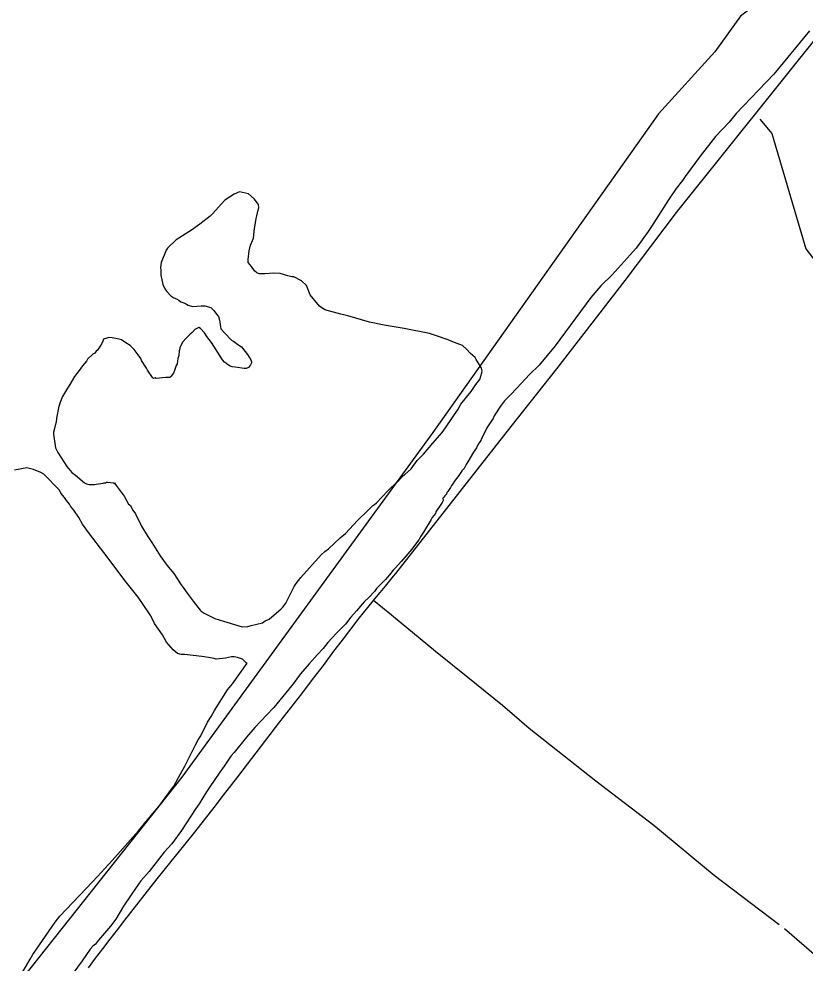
# Model space of a CAD drawing. Extents: x 3329332 to 3367211, y 631066 to 656469.
# Drawn here: x 3354882 to 3356484, y 650150 to 652074 of the extents above; entities that cross this region are included whole.
import ezdxf

# ---------------------------------------------------------------- set-up
doc = ezdxf.new("R2010")
doc.units = 0
doc.layers.add('V-SITE-VEGE', color=7, linetype='Continuous')
doc.layers.add('V-TOPO-SHOR', color=7, linetype='Continuous')

msp = doc.modelspace()

# ---------------------------------------------------------------- linework, layer by layer
at = {"layer": 'V-SITE-VEGE'}
for p, q in [((3356493.1, 652049.1), (3356420.4, 651960.9)), ((3356420.4, 651960.9), (3356343.7, 651880.9)), ((3356343.7, 651880.9), (3356329, 651863.5)), ((3356329, 651863.5), (3356301.7, 651833.7)), ((3356301.7, 651833.7), (3356270, 651793.7)), ((3356270, 651793.7), (3356239.5, 651752.6)), ((3356234.2, 651744.4), (3356221.5, 651727.9)), ((3356239.5, 651752.6), (3356234.2, 651744.4)), ((3355331.5, 651721.6), (3355321.1, 651716.5)), ((3355350.1, 651717.2), (3355331.5, 651721.6)), ((3356221.5, 651727.9), (3356205.7, 651705.3)), ((3355302.2, 651704.3), (3355277, 651676.6)), ((3355321.1, 651716.5), (3355302.2, 651704.3)), ((3355361.4, 651706.7), (3355350.1, 651717.2)), ((3355368.5, 651698.3), (3355361.4, 651706.7)), ((3356205.7, 651705.3), (3356170.8, 651650.8)), ((3355368.3, 651678.6), (3355369.4, 651681.7)), ((3355370.6, 651695.2), (3355368.5, 651698.3)), ((3355369.4, 651681.7), (3355371.5, 651688.9)), ((3355371.5, 651688.9), (3355370.6, 651695.2)), ((3355271.8, 651671.5), (3355250.8, 651655.2)), ((3355277, 651676.6), (3355271.8, 651671.5)), ((3355362.7, 651646.5), (3355366.1, 651666.2)), ((3355366.1, 651666.2), (3355368.3, 651678.6)), ((3355234.1, 651643), (3355202.7, 651623.6)), ((3355250.8, 651655.2), (3355234.1, 651643)), ((3355360.4, 651626.9), (3355362.7, 651646.5)), ((3356170.8, 651650.8), (3356164.4, 651640.5)), ((3355202.7, 651623.6), (3355184.9, 651606.2)), ((3355357.2, 651618.6), (3355360.4, 651626.9)), ((3356164.4, 651640.5), (3356140.1, 651606.6)), ((3355184.9, 651606.2), (3355182.7, 651602.1)), ((3355351.8, 651601), (3355354, 651612.4)), ((3355354, 651612.4), (3355357.2, 651618.6)), ((3356140.1, 651606.6), (3356090.7, 651552.2)), ((3355182.7, 651602.1), (3355172.1, 651577.3)), ((3355349.5, 651583.4), (3355351.8, 651601)), ((3355172.1, 651577.3), (3355170.9, 651567)), ((3355170.9, 651567), (3355171.9, 651561.8)), ((3355349.4, 651577.2), (3355349.5, 651583.4)), ((3355356.6, 651568.8), (3355349.4, 651577.2)), ((3355362.7, 651560.5), (3355356.6, 651568.8)), ((3355171.9, 651561.8), (3355171.7, 651551.4)), ((3355171.7, 651551.4), (3355175.7, 651532.7)), ((3355366.8, 651556.3), (3355362.7, 651560.5)), ((3355371.9, 651554.1), (3355366.8, 651556.3)), ((3355383.3, 651554), (3355371.9, 651554.1)), ((3355402, 651555.8), (3355383.3, 651554)), ((3355414.5, 651554.6), (3355402, 651555.8)), ((3355430, 651550.3), (3355414.5, 651554.6)), ((3355438.2, 651548.1), (3355430, 651550.3)), ((3355442.4, 651548), (3355438.2, 651548.1)), ((3355457.8, 651539.6), (3355442.4, 651548)), ((3356090.7, 651552.2), (3356067.6, 651529.7)), ((3355175.7, 651532.7), (3355179.7, 651523.3)), ((3355468.1, 651530.1), (3355457.8, 651539.6)), ((3355476.1, 651511.3), (3355468.1, 651530.1)), ((3356067.6, 651529.7), (3356047.6, 651506.1)), ((3355179.7, 651523.3), (3355183.8, 651518.1)), ((3355183.8, 651518.1), (3355192, 651509.7)), ((3355192, 651509.7), (3355198.1, 651505.5)), ((3355494.5, 651488.3), (3355476.1, 651511.3)), ((3355198.1, 651505.5), (3355203.3, 651503.3)), ((3355203.3, 651503.3), (3355208.4, 651500.2)), ((3355208.4, 651500.2), (3355212.5, 651497)), ((3355212.5, 651497), (3355218.7, 651494.8)), ((3355218.7, 651494.8), (3355223.9, 651492.7)), ((3355223.9, 651492.7), (3355227, 651490.6)), ((3355227, 651490.6), (3355236.3, 651487.4)), ((3355236.3, 651487.4), (3355253.9, 651489.2)), ((3355253.9, 651489.2), (3355261.2, 651489.1)), ((3355261.2, 651489.1), (3355273.6, 651485.9)), ((3355505.8, 651480.9), (3355494.5, 651488.3)), ((3356047.6, 651506.1), (3355974.8, 651407.4)), ((3355273.6, 651485.9), (3355279.7, 651479.6)), ((3355279.7, 651479.6), (3355284.8, 651472.2)), ((3355284.8, 651472.2), (3355288.9, 651467)), ((3355537.9, 651472.2), (3355505.8, 651480.9)), ((3355552.4, 651468.9), (3355537.9, 651472.2)), ((3355596.8, 651455.9), (3355552.4, 651468.9)), ((3355288.9, 651467), (3355290.9, 651459.7)), ((3355290.9, 651459.7), (3355291.9, 651455.6)), ((3355291.9, 651455.6), (3355292.8, 651446.2)), ((3355626.8, 651449.3), (3355596.8, 651455.9)), ((3355667.2, 651442.6), (3355626.8, 651449.3)), ((3355230.4, 651430.4), (3355223, 651423.2)), ((3355235.6, 651434.5), (3355230.4, 651430.4)), ((3355240.9, 651440.6), (3355235.6, 651434.5)), ((3355249.2, 651444.7), (3355240.9, 651440.6)), ((3355252.3, 651442.6), (3355249.2, 651444.7)), ((3355260.5, 651434.2), (3355252.3, 651442.6)), ((3355265.6, 651426.8), (3355260.5, 651434.2)), ((3355292.8, 651446.2), (3355293.8, 651442)), ((3355293.8, 651442), (3355302, 651433.6)), ((3355302, 651433.6), (3355315.3, 651419)), ((3355718.9, 651432.6), (3355667.2, 651442.6)), ((3355735.4, 651427.2), (3355718.9, 651432.6)), ((3355052.8, 651415), (3355049.7, 651408.8)), ((3355053.9, 651419.1), (3355052.8, 651415)), ((3355055, 651421.2), (3355053.9, 651419.1)), ((3355065.4, 651424.2), (3355055, 651421.2)), ((3355072.7, 651424.1), (3355065.4, 651424.2)), ((3355083, 651421.9), (3355072.7, 651424.1)), ((3355091.3, 651419.7), (3355083, 651421.9)), ((3355100.5, 651413.3), (3355091.3, 651419.7)), ((3355108.8, 651408.1), (3355100.5, 651413.3)), ((3355215.7, 651415), (3355210.3, 651403.7)), ((3355223, 651423.2), (3355215.7, 651415)), ((3355274.8, 651414.3), (3355265.6, 651426.8)), ((3355297.1, 651378.7), (3355274.8, 651414.3)), ((3355315.3, 651419), (3355319.4, 651416.8)), ((3355319.4, 651416.8), (3355328.7, 651410.5)), ((3355328.7, 651410.5), (3355335.9, 651405.2)), ((3355757.1, 651419.7), (3355735.4, 651427.2)), ((3355764.3, 651416.5), (3355757.1, 651419.7)), ((3355786, 651407.9), (3355764.3, 651416.5)), ((3355037, 651392.4), (3355032.8, 651390.3)), ((3355040.2, 651396.5), (3355037, 651392.4)), ((3355042.3, 651398.5), (3355040.2, 651396.5)), ((3355049.7, 651408.8), (3355042.3, 651398.5)), ((3355117, 651399.7), (3355108.8, 651408.1)), ((3355125.1, 651389.2), (3355117, 651399.7)), ((3355209.2, 651397.5), (3355208.1, 651388.1)), ((3355210.3, 651401.6), (3355209.2, 651397.5)), ((3355210.3, 651403.7), (3355210.3, 651401.6)), ((3355335.9, 651405.2), (3355348.1, 651389.5)), ((3355794.2, 651400.5), (3355786, 651407.9)), ((3355802.4, 651392.1), (3355794.2, 651400.5)), ((3355811.6, 651383.7), (3355802.4, 651392.1)), ((3355974.8, 651407.4), (3355942.2, 651368.4)), ((3355020.2, 651376), (3355011.8, 651366.7)), ((3355022.3, 651380.1), (3355020.2, 651376)), ((3355032.8, 651390.3), (3355022.3, 651380.1)), ((3355131.2, 651381.8), (3355125.1, 651389.2)), ((3355132.2, 651377.7), (3355131.2, 651381.8)), ((3355142.4, 651362), (3355132.2, 651377.7)), ((3355205.9, 651382), (3355204.7, 651370.6)), ((3355208.1, 651388.1), (3355205.9, 651382)), ((3355301.2, 651374.5), (3355297.1, 651378.7)), ((3355305.4, 651371.4), (3355301.2, 651374.5)), ((3355348.1, 651389.5), (3355355.2, 651379.1)), ((3355356.2, 651372.8), (3355354.1, 651368.7)), ((3355355.2, 651379.1), (3355356.2, 651374.9)), ((3355356.2, 651374.9), (3355356.2, 651372.8)), ((3355813.6, 651379.6), (3355811.6, 651383.7)), ((3355820.8, 651369.1), (3355813.6, 651379.6)), ((3355005.5, 651357.5), (3354996, 651345.2)), ((3355011.8, 651366.7), (3355005.5, 651357.5)), ((3355144.4, 651357.8), (3355142.4, 651362)), ((3355154.6, 651343.2), (3355144.4, 651357.8)), ((3355199.4, 651357.1), (3355197.3, 651352)), ((3355202.6, 651367.5), (3355199.4, 651357.1)), ((3355204.7, 651370.6), (3355202.6, 651367.5)), ((3355307.4, 651369.3), (3355305.4, 651371.4)), ((3355312.5, 651366.1), (3355307.4, 651369.3)), ((3355316.7, 651365), (3355312.5, 651366.1)), ((3355322.9, 651363.9), (3355316.7, 651365)), ((3355341.5, 651361.6), (3355322.9, 651363.9)), ((3355345.7, 651361.5), (3355341.5, 651361.6)), ((3355349.9, 651363.6), (3355345.7, 651361.5)), ((3355354.1, 651368.7), (3355349.9, 651363.6)), ((3355824.8, 651361.8), (3355820.8, 651369.1)), ((3355825.8, 651356.6), (3355824.8, 651361.8)), ((3355825.7, 651352.4), (3355825.8, 651356.6)), ((3355942.2, 651368.4), (3355922.2, 651349)), ((3354996, 651345.2), (3354986.4, 651328.7)), ((3355156.7, 651341.1), (3355154.6, 651343.2)), ((3355159.8, 651342.1), (3355156.7, 651341.1)), ((3355161.9, 651341), (3355159.8, 651342.1)), ((3355181.6, 651342.8), (3355161.9, 651341)), ((3355189.9, 651342.7), (3355181.6, 651342.8)), ((3355192, 651344.8), (3355189.9, 651342.7)), ((3355197.3, 651352), (3355192, 651344.8)), ((3355813, 651328.7), (3355821.4, 651339)), ((3355821.4, 651339), (3355825.7, 651352.4)), ((3355922.2, 651349), (3355897, 651321.3)), ((3354981.2, 651321.5), (3354971.6, 651304)), ((3354986.4, 651328.7), (3354981.2, 651321.5)), ((3355794, 651303.1), (3355803.5, 651314.3)), ((3355803.5, 651314.3), (3355808.8, 651322.6)), ((3355808.8, 651322.6), (3355813, 651328.7)), ((3355897, 651321.3), (3355883.3, 651306.9)), ((3354971.6, 651304), (3354966.2, 651290.6)), ((3355782.4, 651288.7), (3355794, 651303.1)), ((3355871.8, 651295.7), (3355863.4, 651284.4)), ((3355883.3, 651306.9), (3355871.8, 651295.7)), ((3354963, 651281.3), (3354959.7, 651263.7)), ((3354966.2, 651290.6), (3354963, 651281.3)), ((3355752.8, 651242.4), (3355777.1, 651278.4)), ((3355777.1, 651278.4), (3355782.4, 651288.7)), ((3355863.4, 651284.4), (3355850.7, 651264.8)), ((3354959.7, 651263.7), (3354958.5, 651253.3)), ((3355848.5, 651259.7), (3355845.4, 651254.5)), ((3355850.7, 651264.8), (3355848.5, 651259.7)), ((3354955.2, 651238.8), (3354953.1, 651231.6)), ((3354958.5, 651253.3), (3354955.2, 651238.8)), ((3355744.4, 651231.1), (3355752.8, 651242.4)), ((3355835.8, 651240.1), (3355826.3, 651220.5)), ((3355845.4, 651254.5), (3355835.8, 651240.1)), ((3354953.1, 651231.6), (3354953, 651227.5)), ((3354953, 651227.5), (3354956.8, 651199.4)), ((3355730.7, 651214.7), (3355744.4, 651231.1)), ((3355826.3, 651220.5), (3355824.2, 651217.4)), ((3354956.8, 651199.4), (3354961.9, 651190)), ((3355706.5, 651187), (3355725.4, 651209.5)), ((3355725.4, 651209.5), (3355730.7, 651214.7)), ((3355814.6, 651199.9), (3355811.4, 651194.8)), ((3355817.8, 651207.1), (3355814.6, 651199.9)), ((3355819.9, 651210.2), (3355817.8, 651207.1)), ((3355823.1, 651214.3), (3355819.9, 651210.2)), ((3355824.2, 651217.4), (3355823.1, 651214.3)), ((3354961.9, 651190), (3354968, 651180.6)), ((3354968, 651180.6), (3354980.2, 651161.8)), ((3355693.9, 651173.6), (3355706.5, 651187)), ((3355808.3, 651190.7), (3355796.6, 651171.1)), ((3355811.4, 651194.8), (3355808.3, 651190.7)), ((3354980.2, 651161.8), (3354990.4, 651149.2)), ((3355681.2, 651157.2), (3355693.9, 651173.6)), ((3355793.4, 651166), (3355789.2, 651157.7)), ((3355796.6, 651171.1), (3355793.4, 651166)), ((3354898.5, 651159), (3354873.5, 651154.2)), ((3354911.9, 651155.7), (3354898.5, 651159)), ((3354927.3, 651149.2), (3354911.9, 651155.7)), ((3354933.5, 651146), (3354927.3, 651149.2)), ((3354965.1, 651113.4), (3354933.5, 651146)), ((3354990.4, 651149.2), (3354997.6, 651143.9)), ((3354997.6, 651143.9), (3355016.1, 651128.2)), ((3355662.3, 651139.8), (3355681.2, 651157.2)), ((3355778.6, 651143.3), (3355769.1, 651131)), ((3355782.9, 651149.5), (3355778.6, 651143.3)), ((3355785, 651152.6), (3355782.9, 651149.5)), ((3355789.2, 651157.7), (3355785, 651152.6)), ((3355016.1, 651128.2), (3355020.2, 651126)), ((3355020.2, 651126), (3355025.4, 651124.9)), ((3355025.4, 651124.9), (3355036.8, 651124.8)), ((3355036.8, 651124.8), (3355039.9, 651125.8)), ((3355039.9, 651125.8), (3355054.4, 651127.7)), ((3355054.4, 651127.7), (3355056.5, 651128.7)), ((3355056.5, 651128.7), (3355058.6, 651128.7)), ((3355058.6, 651128.7), (3355060.7, 651129.7)), ((3355060.7, 651129.7), (3355062.8, 651129.6)), ((3355062.8, 651129.6), (3355075.2, 651128.5)), ((3355075.2, 651128.5), (3355078.3, 651126.3)), ((3355078.3, 651126.3), (3355077.4, 651128.2)), ((3355077.4, 651128.2), (3355080.4, 651122.9)), ((3355080.4, 651122.9), (3355086.5, 651114.5)), ((3355639.2, 651117.3), (3355655, 651131.6)), ((3355655, 651131.6), (3355662.3, 651139.8)), ((3355763.9, 651122.8), (3355761.7, 651118.7)), ((3355768.1, 651128.9), (3355763.9, 651122.8)), ((3355769.1, 651131), (3355768.1, 651128.9)), ((3354968.2, 651107.1), (3354965.1, 651113.4)), ((3354975.3, 651098.7), (3354968.2, 651107.1)), ((3355086.5, 651114.5), (3355096.7, 651100.9)), ((3355610.9, 651087.5), (3355634, 651112.1)), ((3355634, 651112.1), (3355639.2, 651117.3)), ((3355753.3, 651105.3), (3355750.1, 651102.2)), ((3355754.3, 651108.4), (3355753.3, 651105.3)), ((3355756.4, 651110.4), (3355754.3, 651108.4)), ((3355761.7, 651118.7), (3355756.4, 651110.4)), ((3354979.3, 651092.4), (3354975.3, 651098.7)), ((3354985.4, 651085), (3354979.3, 651092.4)), ((3354987.4, 651080.8), (3354985.4, 651085)), ((3355096.7, 651100.9), (3355105.8, 651085.2)), ((3355105.8, 651085.2), (3355108.8, 651083.1)), ((3355603.5, 651082.4), (3355606.7, 651084.5)), ((3355606.7, 651084.5), (3355610.9, 651087.5)), ((3355744.7, 651088.5), (3355740.5, 651082.3)), ((3355746.8, 651092.6), (3355744.7, 651088.5)), ((3355748, 651099.1), (3355745.9, 651097.1)), ((3355745.9, 651097.1), (3355746.8, 651092.6)), ((3355750.1, 651102.2), (3355748, 651099.1)), ((3354994.6, 651072.4), (3354987.4, 651080.8)), ((3355004.7, 651057.8), (3354994.6, 651072.4)), ((3355108.8, 651083.1), (3355114.9, 651072.6)), ((3355114.9, 651072.6), (3355120, 651065.3)), ((3355120, 651065.3), (3355132, 651040.2)), ((3355571.9, 651051.8), (3355593, 651072.2)), ((3355593, 651072.2), (3355603.5, 651082.4)), ((3355730.9, 651065.9), (3355724.5, 651057.7)), ((3355731.9, 651069), (3355730.9, 651065.9)), ((3355740.5, 651082.3), (3355731.9, 651069)), ((3355011.8, 651044.2), (3355004.7, 651057.8)), ((3355547.7, 651025.3), (3355571.9, 651051.8)), ((3355722.4, 651053.6), (3355706.4, 651027.9)), ((3355724.5, 651057.7), (3355722.4, 651053.6)), ((3355026, 651024.2), (3355011.8, 651044.2)), ((3355132, 651040.2), (3355138.1, 651029.7)), ((3355138.1, 651029.7), (3355146.2, 651017.1)), ((3355706.4, 651027.9), (3355701.1, 651019.7)), ((3355055.4, 650986.4), (3355026, 651024.2)), ((3355146.2, 651017.1), (3355153.2, 651006.6)), ((3355153.2, 651006.6), (3355170.4, 650979.4)), ((3355512.9, 650993.7), (3355537.1, 651016.1)), ((3355537.1, 651016.1), (3355547.7, 651025.3)), ((3355696.8, 651012.5), (3355690.4, 651003.3)), ((3355701.1, 651019.7), (3355696.8, 651012.5)), ((3355498.2, 650981.4), (3355505.6, 650988.6)), ((3355505.6, 650988.6), (3355512.9, 650993.7)), ((3355683, 650993), (3355670.3, 650978.7)), ((3355690.4, 651003.3), (3355683, 650993)), ((3355064.6, 650974.9), (3355055.4, 650986.4)), ((3355098.1, 650929.7), (3355064.6, 650974.9)), ((3355170.4, 650979.4), (3355183.6, 650960.5)), ((3355457, 650935.4), (3355498.2, 650981.4)), ((3355661.9, 650968.5), (3355649.2, 650954.2)), ((3355670.3, 650978.7), (3355661.9, 650968.5)), ((3355183.6, 650960.5), (3355197.9, 650943.7)), ((3355645, 650950.1), (3355637.6, 650940.9)), ((3355649.2, 650954.2), (3355645, 650950.1)), ((3355109.3, 650916.1), (3355098.1, 650929.7)), ((3355197.9, 650943.7), (3355213.1, 650920.6)), ((3355447.5, 650923.1), (3355457, 650935.4)), ((3355629.1, 650931.7), (3355611.2, 650913.3)), ((3355637.6, 650940.9), (3355629.1, 650931.7)), ((3355125.5, 650895.1), (3355109.3, 650916.1)), ((3355213.1, 650920.6), (3355217.1, 650915.4)), ((3355217.1, 650915.4), (3355225.3, 650903.9)), ((3355426.1, 650883), (3355443.3, 650917)), ((3355443.3, 650917), (3355447.5, 650923.1)), ((3355611.2, 650913.3), (3355607, 650907.1)), ((3355135.7, 650880.4), (3355125.5, 650895.1)), ((3355225.3, 650903.9), (3355237.4, 650887.1)), ((3355595.4, 650894.9), (3355585.9, 650885.7)), ((3355607, 650907.1), (3355595.4, 650894.9)), ((3355150.9, 650857.3), (3355135.7, 650880.4)), ((3355237.4, 650887.1), (3355251.7, 650869.2)), ((3355392.4, 650850.4), (3355416.6, 650871.8)), ((3355416.6, 650871.8), (3355419.8, 650874.8)), ((3355419.8, 650874.8), (3355426.1, 650883)), ((3355585.9, 650885.7), (3355570, 650867.3)), ((3355158.9, 650841.6), (3355150.9, 650857.3)), ((3355251.7, 650869.2), (3355253.7, 650867.1)), ((3355253.7, 650867.1), (3355259.9, 650862.9)), ((3355259.9, 650862.9), (3355281.5, 650852.1)), ((3355558.4, 650855), (3355547.8, 650840.6)), ((3355570, 650867.3), (3355558.4, 650855)), ((3355175.1, 650818.6), (3355158.9, 650841.6)), ((3355281.5, 650852.1), (3355299, 650846.7)), ((3355299, 650846.7), (3355306.2, 650844.5)), ((3355306.2, 650844.5), (3355337.2, 650834.7)), ((3355337.2, 650834.7), (3355348.6, 650835.5)), ((3355348.6, 650835.5), (3355355.9, 650837.5)), ((3355355.9, 650837.5), (3355378.8, 650843.3)), ((3355378.8, 650843.3), (3355384.1, 650847.4)), ((3355384.1, 650847.4), (3355392.4, 650850.4)), ((3355547.8, 650840.6), (3355528.9, 650821.2)), ((3355183.2, 650803.9), (3355175.1, 650818.6)), ((3355528.9, 650821.2), (3355512, 650802.8)), ((3355196.4, 650788.2), (3355183.2, 650803.9)), ((3355512, 650802.8), (3355502.4, 650790.5)), ((3355205.7, 650780.7), (3355196.4, 650788.2)), ((3355212.9, 650778.6), (3355205.7, 650780.7)), ((3355220.1, 650778.4), (3355212.9, 650778.6)), ((3355255.3, 650774.8), (3355220.1, 650778.4)), ((3355490.8, 650778.3), (3355474, 650759.9)), ((3355502.4, 650790.5), (3355490.8, 650778.3)), ((3355268.8, 650772.5), (3355255.3, 650774.8)), ((3355280.2, 650770.2), (3355268.8, 650772.5)), ((3355284.3, 650769.1), (3355280.2, 650770.2)), ((3355303, 650770.9), (3355284.3, 650769.1)), ((3355315.5, 650773.8), (3355303, 650770.9)), ((3355320.7, 650773.7), (3355315.5, 650773.8)), ((3355317.7, 650718.8), (3355347.4, 650760.9)), ((3355327.9, 650772.6), (3355320.7, 650773.7)), ((3355338.2, 650769.3), (3355327.9, 650772.6)), ((3355345.4, 650761.9), (3355338.2, 650769.3)), ((3355347.4, 650760.9), (3355345.4, 650761.9)), ((3355474, 650759.9), (3355456, 650739.4)), ((3355456, 650739.4), (3355441.1, 650718.9)), ((3355307.2, 650706.5), (3355317.7, 650718.8)), ((3355441.1, 650718.9), (3355426.3, 650700.5)), ((3355280.6, 650664.4), (3355307.2, 650706.5)), ((3355426.3, 650700.5), (3355402, 650670.8)), ((3355274.1, 650652.1), (3355280.6, 650664.4)), ((3355402, 650670.8), (3355387.2, 650655.5)), ((3355266.7, 650640.8), (3355274.1, 650652.1)), ((3355387.2, 650655.5), (3355363, 650629.9)), ((3355252.8, 650613), (3355266.7, 650640.8)), ((3355363, 650629.9), (3355346.1, 650610.5)), ((3355242.1, 650594.5), (3355247.5, 650604.8)), ((3355247.5, 650604.8), (3355252.8, 650613)), ((3355346.1, 650610.5), (3355320.7, 650578.7)), ((3355220.7, 650551.3), (3355242.1, 650594.5)), ((3355314.3, 650571.6), (3355300.5, 650551.1)), ((3355320.7, 650578.7), (3355314.3, 650571.6)), ((3355211.1, 650533.8), (3355220.7, 650551.3)), ((3355300.5, 650551.1), (3355292, 650538.8)), ((3355198.2, 650510.2), (3355211.1, 650533.8)), ((3355292, 650538.8), (3355269.8, 650507)), ((3355193, 650504), (3355198.2, 650510.2)), ((3355269.8, 650507), (3355264.4, 650498.7)), ((3355167.5, 650469.2), (3355193, 650504)), ((3355264.4, 650498.7), (3355249.5, 650474.1)), ((3355144.3, 650441.5), (3355167.5, 650469.2)), ((3355249.5, 650474.1), (3355243.2, 650464.9)), ((3355243.2, 650464.9), (3355213.4, 650419.7)), ((3355126.3, 650419), (3355144.3, 650441.5)), ((3355072.4, 650358.7), (3355126.3, 650419)), ((3355213.4, 650419.7), (3355194.3, 650393)), ((3355194.3, 650393), (3355178.5, 650375.7)), ((3355178.5, 650375.7), (3355147.8, 650336.7)), ((3355042.8, 650326), (3355072.4, 650358.7)), ((3355147.8, 650336.7), (3355130.9, 650317.3)), ((3354965.8, 650245.2), (3355032.3, 650315.7)), ((3355032.3, 650315.7), (3355042.8, 650326)), ((3355130.9, 650317.3), (3355121.3, 650304)), ((3355121.3, 650304), (3355095.8, 650266)), ((3355095.8, 650266), (3355079.8, 650239.3)), ((3354956.3, 650233), (3354965.8, 650245.2)), ((3355079.8, 650239.3), (3355069.2, 650224.9)), ((3354910.7, 650167.3), (3354956.3, 650233)), ((3355069.2, 650224.9), (3355044.9, 650196.3)), ((3355033.3, 650184), (3355028, 650177.9)), ((3355038.6, 650188.1), (3355033.3, 650184)), ((3355044.9, 650196.3), (3355038.6, 650188.1)), ((3354905.3, 650158), (3354910.7, 650167.3)), ((3355028, 650177.9), (3355011.1, 650154.3)), ((3354891.5, 650133.4), (3354905.3, 650158)), ((3355011.1, 650154.3), (3354984.6, 650118.4))]:
    msp.add_line(p, q, dxfattribs=at)
at = {"layer": 'V-TOPO-SHOR'}
for p, q in [((3356221.7, 651679.2), (3357427.8, 653185.6)), ((3356507.2, 650163.2), (3356441.8, 650219.8))]:
    msp.add_line(p, q, dxfattribs=at)
for points in [[(3357417, 653400), (3357239.4, 653200.9), (3357103.7, 653054.1), (3356999.3, 652917.9), (3356894.9, 652771.2), (3356780.1, 652634.9), (3356612.9, 652477.6), (3356560.9, 652341.5), (3356508.8, 652215.8), (3356435.7, 652142.5), (3356352.1, 652079.5), (3356299.9, 652006.2), (3356185, 651880.4), (3355725.8, 651230.7), (3355214.4, 650528.6), (3354233.1, 649292)], [(3356391.8, 651869.2), (3356415.9, 651839.9), (3356485.6, 651605.4), (3356544.4, 651528.2), (3356640.5, 651467.1), (3356995.3, 651350.4), (3357027.3, 651355.8)], [(3355885.1, 651242.9), (3355978, 651360.5), (3356117.3, 651540.7), (3356221.7, 651679.2)], [(3355024.2, 650140.1), (3355038.8, 650159.7), (3355053.5, 650179.2), (3355068.4, 650198.6), (3355083.4, 650217.8), (3355098.6, 650237), (3355164.3, 650321.4), (3355221.1, 650392.1), (3355241, 650416.9), (3355260.7, 650441.8), (3355280.1, 650467), (3355299.4, 650492.3), (3355328.4, 650529.4), (3355357.2, 650566.7), (3355385.7, 650604.1), (3355414.1, 650641.7), (3355436.5, 650670.1), (3355458.7, 650698.7), (3355480.7, 650727.5), (3355502.6, 650756.4), (3355524.3, 650785.4), (3355541.3, 650807.9), (3355558.4, 650830.2), (3355575.8, 650852.4), (3355593.4, 650874.4), (3355604.6, 650888.3), (3355611.1, 650896.3), (3355629.1, 650918), (3355645.7, 650938.2), (3355650.1, 650943.6), (3355885.1, 651242.9)], [(3355867.4, 650674.7), (3355796.8, 650731.5), (3355730.9, 650784.9), (3355641.3, 650858.8), (3355604.6, 650888.3)], [(3356430.9, 650227.5), (3356298.5, 650328.3), (3356175.8, 650430.5), (3356057.7, 650520.8), (3355921.9, 650627.9), (3355867.4, 650674.7)]]:
    msp.add_lwpolyline(points, dxfattribs=at)

doc.saveas('drawing.dxf')
